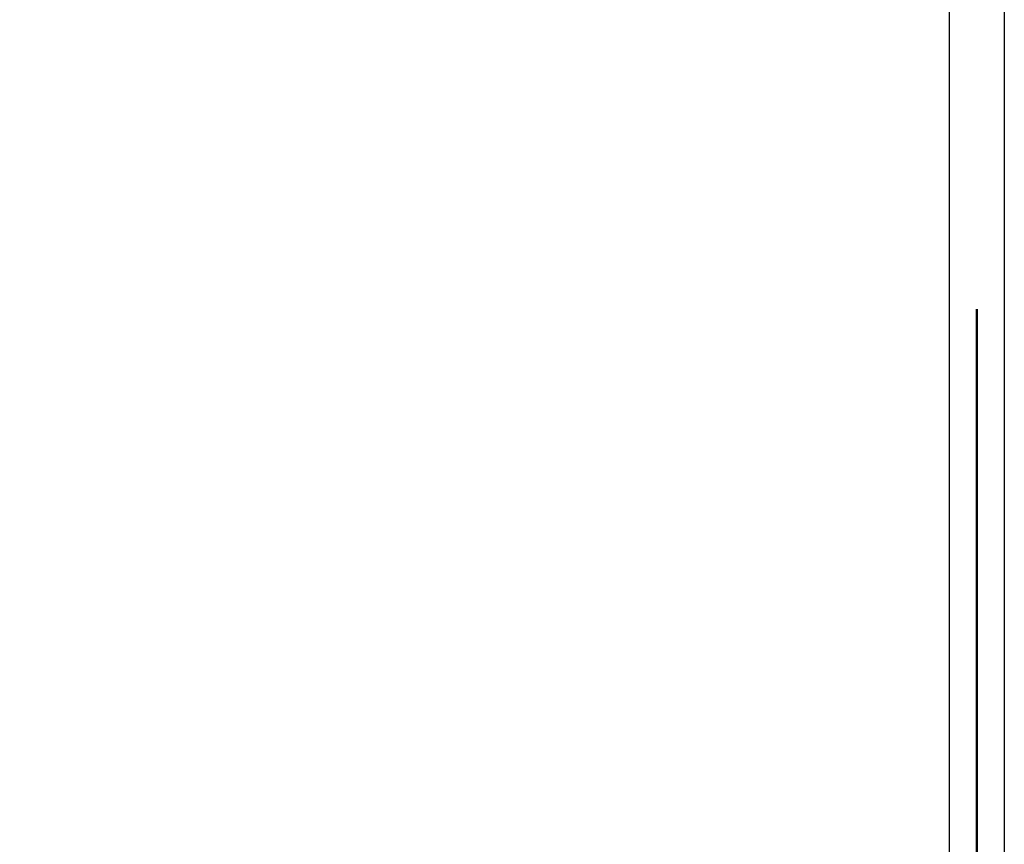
# Model space of a CAD drawing. Header units: millimetres. Extents: x -57642 to 5082813, y -177084 to 58112.
# Tile 502 of 656: x 51646 to 51718, y -59589 to -59529. Entities that reach past the tile are written whole.
import ezdxf

# ---------------------------------------------------------------- set-up
doc = ezdxf.new("R2010")
doc.units = ezdxf.units.MM
doc.linetypes.add('JIS_02_1.0', pattern=[2, 1, -1])

msp = doc.modelspace()

# ---------------------------------------------------------------- hatches: boundary and pattern name
at = {"lineweight": 13}
h = msp.add_hatch(dxfattribs=at)
h.set_pattern_fill('ANSI33', color=256, scale=50, style=0)
h.set_pattern_definition([(45, (-7e-12, -120130.96), (-224.5064, 224.5064), []), (45, (224.5, -120130.96), (-224.5064, 224.5064), [158.75, -79.375])])
h.paths.add_polyline_path([(30164.44088, -59531.1047), (30153.42837, -59531.1047), (30153.42837, -59497.1047), (29864.44086, -59497.1047), (29864.44086, -59502.1047), (29864.44349, -67364.5518), (38751.11669, -67808.88546), (39444.33592, -68502.1047), (40789.44271, -68502.1047), (42134.54949, -68502.1047), (42827.76872, -67808.88546), (51714.44186, -67364.55181), (51714.44455, -59502.1047), (51714.44455, -59497.1047), (51425.45704, -59497.1047), (51425.45704, -59531.1047), (51412.0797, -66749.9047), (51433.44271, -66749.9047), (51433.44271, -66819.9047), (41927.44271, -67295.2047), (41927.44271, -68002.1047), (39651.44271, -68002.1047), (39651.44271, -67295.2047), (30145.44271, -66819.9047), (30145.44271, -66749.9047), (30164.4436, -66749.90469)])

# ---------------------------------------------------------------- linework, layer by layer
for p, q in [((51718.44191, -59148.19159), (51718.44191, -67415.38734)), ((51714.44184, -67415.58734), (51714.44455, -59502.1047))]:
    msp.add_line(p, q)
at = {"linetype": 'JIS_02_1.0', "lineweight": 50, "ltscale": 50}
msp.add_line((51716.44191, -59150.16324), (51716.44191, -67415.48734), dxfattribs=at)

doc.saveas('drawing.dxf')
